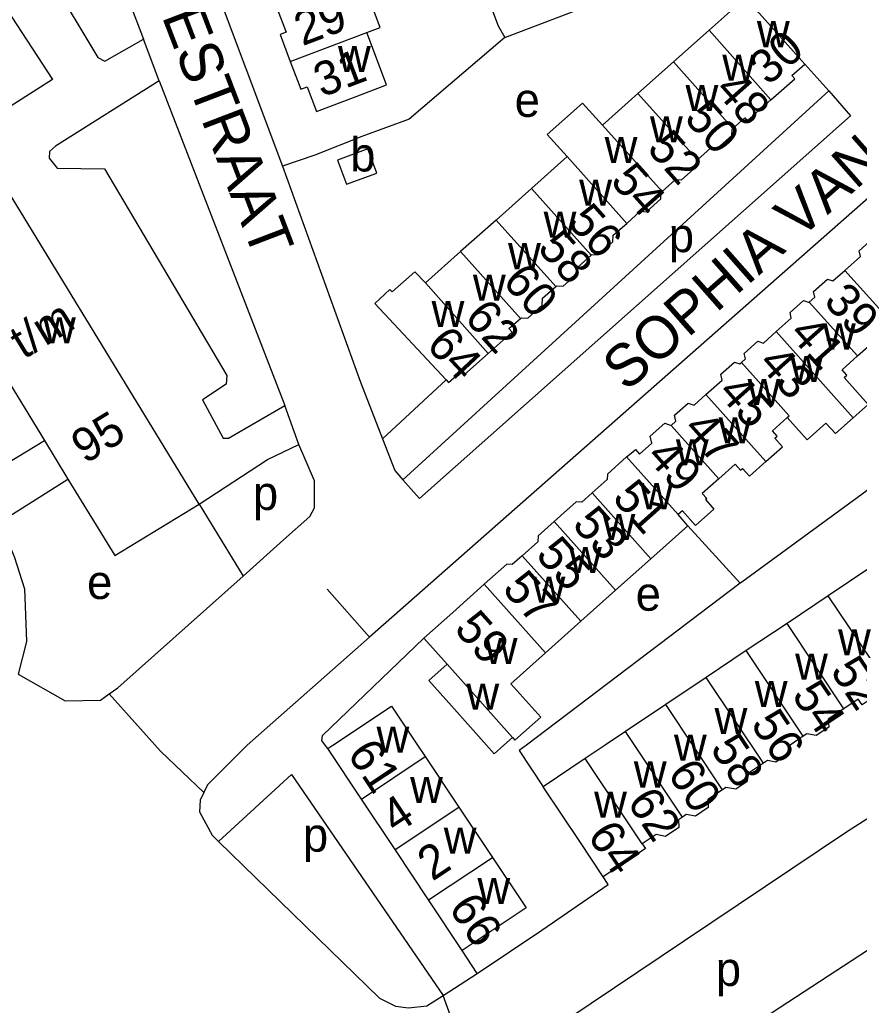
# Model space of a CAD drawing. Extents: x 159261 to 160849, y 382514 to 384534.
# Drawn here: x 160355.7 to 160454.6, y 382869.3 to 382985.5 of the extents above; entities that cross this region are included whole.
import ezdxf

# ---------------------------------------------------------------- set-up
doc = ezdxf.new("R2010")
doc.units = 0
for name, color, linetype in [('BLT_Basislijn', 7, 'Continuous'), ('BLT_Bebouwing', 7, 'Continuous'), ('BLT_Centroide', 7, 'Continuous'), ('BLT_Huisnummer', 7, 'Continuous'), ('BLT_Huisnummer_ tussenligend', 7, 'Continuous'), ('BLT_Huisnummer_reeks', 7, 'Continuous'), ('BLT_Onderverdeling_panden', 7, 'Continuous'), ('BLT_Straatnaam', 7, 'Continuous'), ('BLT_Vlakafsluiter', 7, 'Continuous')]:
    doc.layers.add(name, color=color, linetype=linetype)

msp = doc.modelspace()

# ---------------------------------------------------------------- linework, layer by layer
at = {"layer": 'BLT_Basislijn'}
for p, q in [((160412.81, 382983.41), (160422.83, 382987.2)), ((160372.11, 382978.29), (160370.26, 382983.18)), ((160451.01, 382977.12), (160448.15, 382980.26)), ((160372.11, 382978.29), (160386.89, 382940.04)), ((160451.01, 382977.12), (160400.8, 382931.28)), ((160451.01, 382977.12), (160453.56, 382974.17)), ((160398.39, 382936.1), (160405.89, 382943.03)), ((160388.55, 382935.41), (160386.89, 382940.04)), ((160350.97, 382931.31), (160358.59, 382935.88)), ((160353.28, 382926.29), (160361.35, 382931.35)), ((160376.8, 382928.41), (160381.98, 382919.93)), ((160434.4, 382925.86), (160440.56, 382919.07)), ((160391.87, 382918.39), (160396.88, 382912.71)), ((160366.21, 382906.03), (160372.24, 382899.28)), ((160409.55, 382873.1), (160417.17, 382878.19)), ((160409.55, 382873.1), (160407.8, 382875.8)), ((160405.54, 382870.5), (160409.55, 382873.1))]:
    msp.add_line(p, q, dxfattribs=at)
for points in [[(160411.22, 383065.26), (160411.07, 383065.65), (160402.01, 383089.62), (160400.34, 383091.88), (160397.78, 383092.32), (160396.9, 383092.16), (160395.54, 383091.41), (160391.65, 383087.93), (160363.85, 383061.99), (160360.84, 383058.19), (160360.05, 383056.6), (160358.44, 383051.66), (160358.23, 383046.44), (160358.79, 383043.37), (160360.82, 383037.02), (160386.61, 382968.21)], [(160397.73, 383060.15), (160386, 383055.51), (160385.61, 383055.01), (160412.02, 382984.78), (160412.81, 382983.41)], [(160327.4, 383038.58), (160341.36, 383047.07), (160343.11, 383047.32), (160345.27, 383046.33), (160346.13, 383045.12), (160353.93, 383025.89), (160370.26, 382983.18)], [(160327.4, 383038.58), (160329.45, 383037.45), (160336.14, 383035.73), (160337.5, 383034.16), (160361.73, 382993.94), (160361.67, 382992.6), (160359.41, 382991.26), (160359.25, 382990.43), (160364.88, 382981.05), (160365.71, 382980.62), (160370.26, 382983.18)], [(160575.75, 382985.56), (160578.79, 382987.66), (160580.5, 382989.83), (160581.01, 382990.93), (160582.15, 382995.6), (160584.06, 383026.99), (160583.92, 383030.62), (160582.65, 383032.85), (160580.64, 383034.38), (160579.05, 383035.07), (160575.81, 383035.54), (160540.48, 383037.46), (160538.04, 383037.35), (160535.22, 383035.04), (160500, 383003.6), (160396.88, 382912.71)], [(160354.15, 382986.68), (160359.54, 382978.44), (160349.95, 382972.37)], [(160412.81, 382983.41), (160401.54, 382973.78), (160395.96, 382971.71), (160390.45, 382969.54), (160386.61, 382968.21)], [(160372.11, 382978.29), (160359.89, 382970.6), (160359.19, 382969.96), (160359.14, 382969.18), (160360.08, 382967.99), (160365.65, 382967.92), (160380.06, 382943.57), (160379.98, 382942.52), (160377.18, 382940.7), (160379.63, 382936.18), (160380.27, 382936.18), (160386.89, 382940.04)], [(160400.8, 382931.28), (160402.77, 382929.08), (160453.56, 382974.17)], [(160386.61, 382968.21), (160395.8, 382942.76), (160398.39, 382936.1)], [(160481.6, 382949.46), (160472.16, 382942.19), (160440.76, 382919.22), (160440.56, 382919.07)], [(160398.39, 382936.1), (160399.85, 382932.36), (160400.8, 382931.28)], [(160376.8, 382928.41), (160384.86, 382933.66), (160388.55, 382935.41)], [(160386.76, 382924.2), (160389.85, 382926.96), (160390.39, 382927.97), (160390.39, 382931.14), (160388.55, 382935.41)], [(160353.28, 382926.29), (160355.02, 382922.22), (160356.21, 382918.4), (160356.45, 382912.22), (160355.49, 382908.38)], [(160381.98, 382919.93), (160386.76, 382924.2)], [(160366.21, 382906.03), (160367.24, 382906.76), (160381.98, 382919.93)], [(160440.56, 382919.07), (160415.36, 382900), (160414.52, 382899.37), (160417.32, 382895.09)], [(160396.88, 382912.71), (160382.46, 382900), (160377.79, 382895.32), (160377.34, 382894.4)], [(160391.95, 382899.59), (160391.52, 382900.14), (160391.26, 382900.54), (160391.35, 382901.14), (160403.29, 382912.6)], [(160355.49, 382908.38), (160361.03, 382905.23), (160365.17, 382905.3), (160366.21, 382906.03)], [(160379.07, 382888.65), (160387.68, 382896.54), (160405.54, 382870.5)], [(160377.34, 382894.4), (160376.92, 382893.52), (160376.85, 382892.12), (160378.35, 382889.38), (160379.07, 382888.65)], [(160434, 382876.97), (160453.08, 382889.78), (160456.01, 382891.65), (160461.3, 382894.81), (160465.79, 382887.8), (160468.63, 382883.79), (160456.57, 382876.48), (160416.75, 382850.47)], [(160379.07, 382888.65), (160398.06, 382870.19), (160399.95, 382869.23), (160401.46, 382869.02), (160403.63, 382869.26), (160405.54, 382870.5)], [(160417.17, 382878.19), (160425.01, 382883.56), (160424.42, 382884.48)], [(160409.26, 382860.36), (160434, 382876.97)]]:
    msp.add_lwpolyline(points, dxfattribs=at)
at = {"layer": 'BLT_Bebouwing'}
for p, q in [((160448.15, 382980.26), (160439.7, 382989.75)), ((160436.88, 382984.24), (160432.69, 382980.51)), ((160432.69, 382980.51), (160428.51, 382976.78)), ((160428.51, 382976.78), (160424.33, 382973.06)), ((160376.8, 382928.41), (160349.95, 382972.37)), ((160420.18, 382969.36), (160415.96, 382965.61)), ((160415.96, 382965.61), (160411.78, 382961.88)), ((160411.78, 382961.88), (160407.6, 382958.16)), ((160407.6, 382958.16), (160403.47, 382954.48)), ((160347.66, 382953.77), (160358.59, 382935.88)), ((160358.59, 382935.88), (160361.35, 382931.35)), ((160427.17, 382933.96), (160427.9, 382934.55)), ((160434.4, 382925.86), (160430.04, 382921.97)), ((160430.04, 382921.97), (160425.87, 382918.25)), ((160455.84, 382920.9), (160450.92, 382917.6)), ((160410.4, 382918.95), (160406.68, 382915.63)), ((160425.87, 382918.25), (160421.77, 382914.59)), ((160450.92, 382917.6), (160446.07, 382914.35)), ((160406.68, 382915.63), (160403.29, 382912.6)), ((160421.77, 382914.59), (160417.61, 382910.88)), ((160446.07, 382914.35), (160441.27, 382911.14)), ((160417.61, 382910.88), (160413.89, 382907.55)), ((160441.27, 382911.14), (160436.56, 382907.98)), ((160436.56, 382907.98), (160431.78, 382904.78)), ((160431.78, 382904.78), (160427.05, 382901.61)), ((160395.92, 382893.64), (160391.95, 382899.59)), ((160403.43, 382898.65), (160407.4, 382892.7)), ((160422.27, 382898.41), (160417.32, 382895.09)), ((160399.88, 382887.7), (160395.92, 382893.64)), ((160407.4, 382892.7), (160411.36, 382886.76)), ((160403.84, 382881.75), (160399.88, 382887.7)), ((160411.36, 382886.76), (160415.32, 382880.81)), ((160407.8, 382875.8), (160403.84, 382881.75)), ((160415.32, 382880.81), (160407.8, 382875.8))]:
    msp.add_line(p, q, dxfattribs=at)
for points in [[(160396.56, 382983.97), (160398.15, 382984.57), (160395.9, 382990.53), (160390.68, 382988.55), (160386, 382986.79), (160387.06, 382984.01), (160386.34, 382983.73), (160387.54, 382980.55)], [(160436.88, 382984.24), (160439.37, 382986.46), (160437.88, 382988.14), (160439.7, 382989.75)], [(160387.54, 382980.55), (160388.77, 382977.3), (160389.53, 382977.59), (160390.63, 382974.67), (160395.31, 382976.44), (160398.89, 382977.82), (160396.56, 382983.97)], [(160444.18, 382976.05), (160446.98, 382978.53), (160446.64, 382978.91), (160448.15, 382980.26)], [(160424.33, 382973.06), (160421.99, 382975.67), (160417.81, 382971.95), (160420.18, 382969.36)], [(160439.7, 382972.68), (160441.08, 382973.91), (160441.39, 382973.56), (160444.18, 382976.05)], [(160435.51, 382968.97), (160437.07, 382970.35), (160437.82, 382970.31), (160439.56, 382971.86), (160439.6, 382972.6), (160439.7, 382972.68)], [(160431.34, 382965.23), (160432.93, 382966.65), (160433.64, 382966.61), (160435.37, 382968.16), (160435.41, 382968.88), (160435.51, 382968.97)], [(160427.18, 382961.49), (160428.77, 382962.91), (160429.5, 382962.86), (160431.21, 382964.39), (160431.25, 382965.16), (160431.34, 382965.23)], [(160423.01, 382957.75), (160423.09, 382957.82), (160423.83, 382957.78), (160425.55, 382959.31), (160425.6, 382960.08), (160427.18, 382961.49)], [(160452.87, 382955.95), (160454.71, 382957.6), (160454.58, 382958.26), (160456.18, 382959.69), (160456.83, 382959.48), (160456.98, 382959.61)], [(160418.81, 382954.03), (160418.92, 382954.13), (160419.69, 382954.08), (160421.37, 382955.58), (160421.41, 382956.33), (160423.01, 382957.75)], [(160403.47, 382954.48), (160402.2, 382955.79), (160399.53, 382953.4), (160399.27, 382953.69), (160397.5, 382952.03), (160405.89, 382943.03)], [(160448.69, 382952.21), (160449.33, 382952.78), (160449.19, 382953.45), (160450.82, 382954.91), (160451.46, 382954.7), (160452.87, 382955.95)], [(160414.66, 382950.28), (160414.77, 382950.37), (160415.54, 382950.33), (160417.23, 382951.83), (160417.27, 382952.66), (160418.81, 382954.03)], [(160444.8, 382948.73), (160446.56, 382950.3), (160446.42, 382950.97), (160448.02, 382952.4), (160448.67, 382952.18), (160448.69, 382952.21)], [(160410.87, 382946.17), (160413.67, 382948.67), (160413.31, 382949.08), (160414.66, 382950.28)], [(160440.71, 382945.1), (160441.17, 382945.51), (160441.03, 382946.17), (160442.63, 382947.6), (160443.29, 382947.38), (160444.8, 382948.73)], [(160454.36, 382945.86), (160456.29, 382947.58), (160456.87, 382946.94), (160457.2, 382947.24), (160460.04, 382944.05), (160461.99, 382945.78)], [(160405.89, 382943.03), (160406.18, 382942.72), (160407.7, 382944.08), (160408.06, 382943.67), (160410.87, 382946.17)], [(160436.52, 382941.33), (160438.41, 382943.02), (160438.27, 382943.72), (160439.87, 382945.15), (160440.52, 382944.93), (160440.71, 382945.1)], [(160453.86, 382938.57), (160455.62, 382940.14), (160452.79, 382943.32), (160453.12, 382943.61), (160452.56, 382944.24), (160454.36, 382945.86)], [(160432.42, 382937.68), (160432.97, 382938.17), (160432.82, 382938.89), (160434.41, 382940.31), (160435.11, 382940.07), (160436.52, 382941.33)], [(160427.9, 382934.55), (160428.21, 382934.82), (160428.68, 382934.29), (160430.13, 382935.59), (160429.96, 382936.4), (160431.67, 382937.93), (160432.42, 382937.68)], [(160443.59, 382933.42), (160445.53, 382935.15), (160444.62, 382936.17), (160444.89, 382936.42), (160444.34, 382937.04), (160446.09, 382938.6)], [(160446.09, 382938.6), (160448.45, 382935.97), (160450.66, 382937.95), (160451.77, 382936.71), (160453.86, 382938.57)], [(160427.17, 382933.96), (160424.91, 382931.95), (160424.88, 382931.29), (160423.12, 382929.72)], [(160438.03, 382931.39), (160439.97, 382933.12), (160440.6, 382932.42), (160440.81, 382932.61), (160441.65, 382931.68), (160443.59, 382933.42)], [(160361.35, 382931.35), (160366.86, 382922.33), (160376.8, 382928.41)], [(160438.03, 382931.39), (160436.09, 382929.66), (160436.61, 382929.08), (160436.45, 382928.94), (160437.45, 382927.82), (160435.28, 382925.88), (160433.74, 382927.61), (160433.24, 382927.16)], [(160423.12, 382929.72), (160421.9, 382928.63), (160421.21, 382928.67), (160418.63, 382926.36)], [(160418.63, 382926.36), (160416.73, 382924.67), (160416.69, 382923.95), (160414.87, 382922.32)], [(160434.4, 382925.86), (160433.24, 382927.16)], [(160414.87, 382922.32), (160413.69, 382921.28), (160413.05, 382921.31), (160410.4, 382918.95)], [(160403.29, 382912.6), (160406.02, 382909.54)], [(160406.02, 382909.54), (160403.86, 382907.61), (160407.19, 382903.88), (160410.65, 382900), (160411.55, 382898.98), (160412.7, 382900), (160413.71, 382900.91)], [(160413.71, 382900.91), (160414.01, 382900.58), (160417.05, 382903.29), (160413.53, 382907.23), (160413.89, 382907.55)], [(160458.1, 382906.88), (160454.92, 382904.75), (160454.46, 382905.43), (160452.76, 382904.29)], [(160391.95, 382899.59), (160392.57, 382900), (160399.47, 382904.6), (160402.54, 382900), (160403.43, 382898.65)], [(160452.76, 382904.29), (160450.92, 382903.05), (160450.98, 382902.1), (160449.52, 382901.12), (160448.42, 382901.33), (160447.98, 382901.04)], [(160427.05, 382901.61), (160424.65, 382900), (160422.27, 382898.41)], [(160447.98, 382901.04), (160446.43, 382900), (160446.29, 382899.91), (160446.09, 382898.89), (160444.74, 382897.98), (160443.76, 382898.18), (160443.29, 382897.86)], [(160443.29, 382897.86), (160441.52, 382896.68), (160441.33, 382895.69), (160440.03, 382894.82), (160438.85, 382895.01), (160438.46, 382894.75)], [(160424.42, 382884.48), (160421.64, 382888.64), (160417.32, 382895.09)], [(160438.46, 382894.75), (160436.72, 382893.59), (160436.79, 382892.64), (160435.28, 382891.63), (160434.19, 382891.81), (160433.76, 382891.52)], [(160433.76, 382891.52), (160433.28, 382891.2), (160433.34, 382890.31), (160431.76, 382889.25), (160430.65, 382889.47), (160429, 382888.37)], [(160429, 382888.37), (160429.38, 382887.8), (160424.42, 382884.48)]]:
    msp.add_lwpolyline(points, dxfattribs=at)
msp.add_lwpolyline([(160393.1, 382968.92), (160393.1, 382968.92), (160394.15, 382966.12), (160397.72, 382967.41), (160396.66, 382970.26)], close=True, dxfattribs=at)
at = {"layer": 'BLT_Onderverdeling_panden'}
for p, q in [((160387.54, 382980.55), (160396.56, 382983.97)), ((160444.18, 382976.05), (160436.88, 382984.24)), ((160439.7, 382972.68), (160432.69, 382980.51)), ((160435.51, 382968.97), (160428.51, 382976.78)), ((160431.34, 382965.23), (160424.33, 382973.06)), ((160427.18, 382961.49), (160420.18, 382969.36)), ((160423.01, 382957.75), (160415.96, 382965.61)), ((160461.99, 382945.78), (160452.87, 382955.95)), ((160410.87, 382946.17), (160403.47, 382954.48)), ((160454.36, 382945.86), (160448.69, 382952.21)), ((160453.86, 382938.57), (160444.8, 382948.73)), ((160443.59, 382933.42), (160436.52, 382941.33)), ((160438.03, 382931.39), (160432.42, 382937.68)), ((160427.17, 382933.96), (160433.24, 382927.16)), ((160423.12, 382929.72), (160430.04, 382921.97)), ((160418.63, 382926.36), (160425.87, 382918.25)), ((160414.87, 382922.32), (160421.77, 382914.59)), ((160410.4, 382918.95), (160417.61, 382910.88)), ((160458.1, 382906.88), (160450.92, 382917.6)), ((160452.76, 382904.29), (160446.07, 382914.35)), ((160447.98, 382901.04), (160441.27, 382911.14)), ((160406.02, 382909.54), (160413.71, 382900.91)), ((160443.29, 382897.86), (160436.56, 382907.98)), ((160438.46, 382894.75), (160431.78, 382904.78)), ((160433.76, 382891.52), (160427.05, 382901.61)), ((160395.92, 382893.64), (160403.43, 382898.65)), ((160429, 382888.37), (160422.27, 382898.41)), ((160399.88, 382887.7), (160407.4, 382892.7)), ((160403.84, 382881.75), (160411.36, 382886.76))]:
    msp.add_line(p, q, dxfattribs=at)
for points in [[(160418.81, 382954.03), (160411.78, 382961.88)], [(160414.66, 382950.28), (160407.6, 382958.16)], [(160446.09, 382938.6), (160446.33, 382938.81), (160440.71, 382945.1)]]:
    msp.add_lwpolyline(points, dxfattribs=at)
at = {"layer": 'BLT_Vlakafsluiter'}
for p, q in [((160372.24, 382899.28), (160377.34, 382894.4)), ((160409.26, 382860.36), (160405.54, 382870.5))]:
    msp.add_line(p, q, dxfattribs=at)

# ---------------------------------------------------------------- texts
at = {"layer": 'BLT_Centroide'}
for s, p in [('w', (160442.52, 382982.25)), ('w', (160393.16, 382979.31)), ('w', (160438.44, 382978.3)), ('w', (160434.11, 382974.73)), ('e', (160413.98, 382974.04)), ('w', (160429.92, 382971.02)), ('b', (160394.6, 382967.61)), ('w', (160424.58, 382968.61)), ('w', (160421.58, 382963.56)), ('w', (160417.39, 382959.81)), ('p', (160432.14, 382958.1)), ('w', (160413.2, 382956.09)), ('w', (160409.06, 382952.36)), ('w', (160404.19, 382949.27)), ('w', (160358.41, 382947.36)), ('w', (160450.3, 382946.62)), ('w', (160446.44, 382942.78)), ('w', (160441.42, 382940.08)), ('w', (160438, 382935.55)), ('w', (160432.97, 382932.97)), ('p', (160383.14, 382927.71)), ('w', (160428.77, 382927.8)), ('w', (160424.33, 382924.17)), ('w', (160420.38, 382920.28)), ('e', (160363.6, 382917.22)), ('w', (160416.09, 382916.78)), ('e', (160428.24, 382915.84)), ('w', (160452.08, 382910.59)), ('w', (160410.45, 382909.56)), ('w', (160447.02, 382907.72)), ('w', (160408.29, 382904.16)), ('w', (160442.27, 382904.5)), ('w', (160437.53, 382901.31)), ('w', (160397.7, 382899.12)), ('w', (160432.75, 382898.17)), ('w', (160428.02, 382895)), ('w', (160401.66, 382893.19)), ('w', (160423.34, 382891.45)), ('p', (160389.03, 382887.44)), ('w', (160405.62, 382887.22)), ('w', (160409.59, 382881.28)), ('p', (160437.68, 382871.62))]:
    msp.add_text(s, height=4, dxfattribs=at).set_placement(p)
at = {"layer": 'BLT_Huisnummer'}
for s, rotation, p in [('29', 20.7195, (160388.97, 382982.36)), ('30', 41.6927, (160443.88, 382977.63)), ('31', 20.7183, (160391.26, 382976.31)), ('48', 311.6961, (160437.43, 382977.12)), ('52', 311.682, (160429.44, 382970.21)), ('56', 311.6737, (160420.03, 382961.58)), ('60', 311.6898, (160412.42, 382954.54)), ('41', 311.7442, (160446.19, 382948.4)), ('64', 312.9913, (160403.43, 382947.03)), ('45', 311.742, (160437.79, 382941.47)), ('49', 311.754, (160429.35, 382933.93)), ('53', 311.7395, (160420.63, 382925.92)), ('57', 311.7448, (160412.39, 382918.33)), ('59', 311.7572, (160406.72, 382913.62)), ('52', 303.8202, (160451.08, 382908.74)), ('56', 303.8197, (160441.7, 382902.47)), ('61', 303.6701, (160394.16, 382898.97)), ('60', 303.8228, (160431.9, 382896.63)), ('4', 33.6707, (160399.98, 382889.43)), ('64', 303.8204, (160422.47, 382889.34)), ('2', 33.6707, (160404.28, 382883.89)), ('66', 303.6678, (160406.11, 382880.83))]:
    msp.add_text(s, height=4, rotation=rotation, dxfattribs=at).set_placement(p)
at = {"layer": 'BLT_Huisnummer_ tussenligend'}
for s, rotation, p in [('50', 311.6961, (160433.83, 382973.78)), ('54', 311.682, (160425.13, 382966.4)), ('58', 311.6737, (160416.53, 382958.47)), ('39', 311.7481, (160450.26, 382952.22)), ('62', 311.6898, (160407.92, 382950.3)), ('43', 311.7442, (160442.55, 382944.9)), ('47', 311.742, (160433.72, 382937.18)), ('51', 311.754, (160425.35, 382929.05)), ('55', 311.7395, (160416.33, 382922.33)), ('54', 303.8202, (160446.54, 382905.88)), ('58', 303.8197, (160436.92, 382899.6)), ('62', 303.8228, (160427.13, 382893.27))]:
    msp.add_text(s, height=4, rotation=rotation, dxfattribs=at).set_placement(p)
at = {"layer": 'BLT_Huisnummer_reeks'}
for s, p in [('t/m', (160356.12, 382945.4)), ('95', (160363.36, 382933.06))]:
    msp.add_text(s, height=4, rotation=31.4132, dxfattribs=at).set_placement(p)
at = {"layer": 'BLT_Straatnaam'}
for s, rotation, p in [('JAN DE OUDESTRAAT', 290.9262, (160357.91, 383023.73)), ('SOPHIA VAN WURTEMBERGLAAN', 41.4171, (160427.14, 382941.54))]:
    msp.add_text(s, height=5, rotation=rotation, dxfattribs=at).set_placement(p)

doc.saveas('drawing.dxf')
